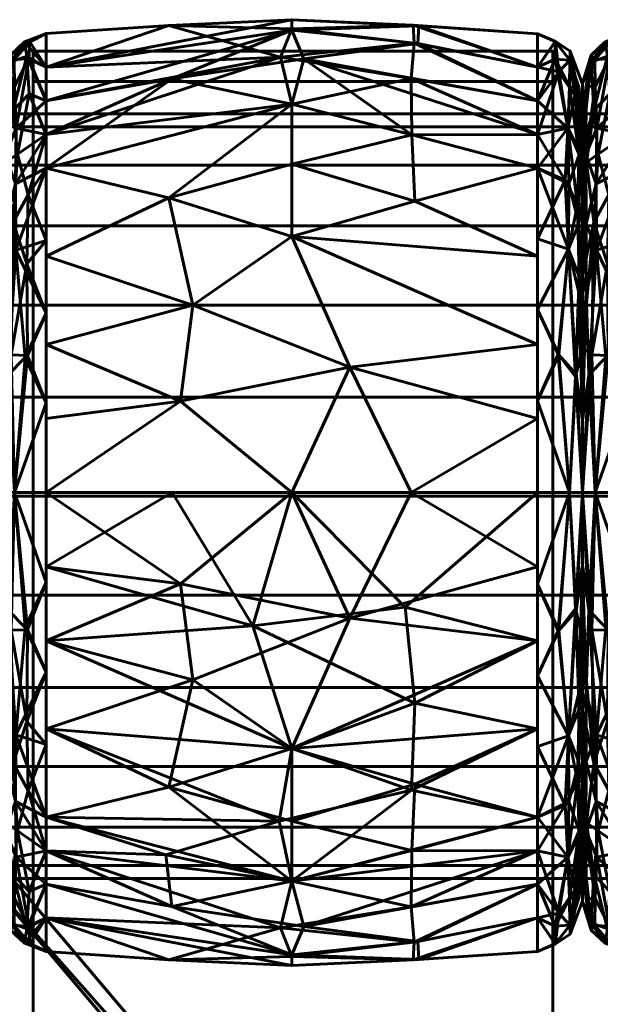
# Model space of a CAD drawing. Header units: millimetres. Extents: x -1091 to 1091, y -439 to 431.
# Tile 327 of 656: x -213 to -194, y 399 to 431. Entities that reach past the tile are written whole.
import ezdxf

# ---------------------------------------------------------------- set-up
doc = ezdxf.new("R2010")
doc.units = ezdxf.units.MM
doc.layers.add('I-FURN', color=30, linetype='Continuous', lineweight=50)

msp = doc.modelspace()

# ---------------------------------------------------------------- meshes
at = {"layer": 'I-FURN', "lineweight": 60}
mesh = msp.add_polyface(dxfattribs=at)
corners = [(-212.543, 415.629, 740.004), (-212.543, 426.24, 744.399), (-212.543, 430.635, 755.009), (-212.543, 426.24, 765.62), (-212.543, 415.629, 770.015), (-204.502, 415.629, 770.471), (-196.461, 415.629, 770.014), (-196.461, 426.239, 765.619), (-196.461, 430.634, 755.009), (-196.461, 426.239, 744.399), (-196.461, 415.629, 740.004), (-204.502, 415.629, 739.547), (-196.461, 420.474, 768.007), (-196.461, 420.474, 742.011), (-212.543, 420.474, 768.008), (-212.543, 420.474, 742.01), (-204.502, 424, 768.01), (-204.502, 424, 742.008), (-204.502, 428.333, 763.824), (-196.461, 428.437, 760.314), (-204.502, 430.795, 758.026), (-204.502, 430.745, 751.754), (-212.543, 428.437, 760.314), (-204.502, 428.333, 746.195), (-196.461, 428.437, 749.704), (-212.543, 428.437, 749.704), (-196.461, 418.052, 769.01), (-202.6, 419.732, 769.891), (-200.592, 415.629, 770.249), (-208.146, 418.615, 770.085), (-207.743, 421.757, 769.125), (-212.543, 423.357, 766.814), (-208.529, 425.265, 766.956), (-204.502, 426.372, 766.13), (-196.461, 423.357, 766.813), (-200.475, 425.161, 767.038), (-200.575, 427.328, 764.952), (-196.461, 427.338, 762.967), (-200.599, 429.171, 762.247), (-204.875, 429.861, 761.051), (-212.543, 429.536, 757.662), (-208.529, 430.904, 756.513), (-204.502, 431.091, 754.887), (-196.461, 429.535, 752.357), (-200.381, 430.311, 750.555), (-204.102, 429.813, 748.855), (-208.425, 429.16, 747.752), (-200.526, 430.912, 756.453), (-200.5, 430.326, 759.436), (-200.346, 430.893, 753.477), (-196.461, 429.535, 757.662), (-212.543, 427.339, 747.051), (-196.461, 418.052, 741.008), (-202.6, 419.732, 740.127), (-200.592, 415.629, 739.769), (-208.146, 418.615, 739.933), (-207.743, 421.757, 740.893), (-212.543, 423.357, 743.204), (-208.529, 425.265, 743.062), (-204.502, 426.372, 743.888), (-196.461, 423.357, 743.205), (-200.475, 425.161, 742.98), (-200.575, 427.328, 745.066), (-196.461, 427.338, 747.052), (-212.543, 427.339, 762.967), (-212.543, 429.536, 752.356), (-212.543, 418.052, 769.011), (-212.543, 418.052, 741.007)]
mesh.append_faces([[corners[k] for k in face] for face in [(26, 28, 6)]], dxfattribs={"vtx0": -1})
mesh.append_faces([[corners[k] for k in face] for face in [(12, 27, 26), (11, 53, 54), (31, 32, 3), (22, 39, 40), (24, 44, 43), (64, 39, 22), (0, 55, 11), (13, 17, 60), (63, 45, 24), (4, 29, 66)]], dxfattribs={"vtx0": -1, "vtx1": -1})
mesh.append_faces([[corners[k] for k in face] for face in [(35, 36, 33), (36, 37, 38), (39, 18, 38), (34, 35, 16), (32, 33, 18), (58, 56, 57), (36, 38, 18), (47, 49, 42), (61, 62, 9), (17, 58, 59), (55, 53, 11), (5, 27, 29), (17, 61, 60), (32, 30, 16), (42, 21, 65), (50, 47, 48), (18, 3, 32), (45, 63, 62), (20, 41, 39), (27, 28, 26), (21, 44, 45), (49, 43, 44), (12, 16, 27), (29, 30, 14), (30, 27, 16), (27, 30, 29), (30, 32, 31), (33, 32, 16), (39, 64, 18), (33, 16, 35), (36, 35, 7), (33, 36, 18), (20, 48, 47), (38, 48, 39), (41, 42, 65), (39, 41, 40), (42, 41, 20), (47, 42, 20), (44, 24, 45), (49, 21, 42), (46, 45, 23), (56, 53, 55), (46, 25, 21), (39, 48, 20), (38, 19, 48), (49, 44, 21), (8, 49, 47), (1, 46, 23), (17, 13, 53), (52, 54, 53), (56, 55, 15), (53, 56, 17), (23, 58, 1), (56, 58, 17), (58, 23, 59), (61, 17, 59), (62, 59, 23), (59, 62, 61), (62, 23, 45), (21, 45, 46)]], dxfattribs={"vtx0": -1, "vtx1": -1, "vtx2": -1})
mesh.append_faces([[corners[k] for k in face] for face in [(55, 0, 67), (46, 1, 51), (29, 14, 66), (16, 12, 34), (36, 7, 37), (41, 2, 40), (21, 25, 65), (48, 19, 50), (56, 15, 57)]], dxfattribs={"vtx0": -1, "vtx2": -1})
mesh.append_faces([[corners[k] for k in face] for face in [(4, 5, 29), (65, 2, 41), (5, 28, 27), (31, 14, 30), (34, 7, 35), (37, 19, 38), (8, 43, 49), (50, 8, 47), (51, 25, 46), (13, 52, 53), (57, 1, 58), (9, 60, 61), (63, 9, 62), (64, 3, 18), (67, 15, 55)]], dxfattribs={"vtx1": -1, "vtx2": -1})
mesh.append_faces([[corners[k] for k in face] for face in [(52, 10, 54)]], dxfattribs={"vtx2": -1})
mesh = msp.add_polyface(dxfattribs=at)
corners = [(-213.989, 415.629, 741.623), (-213.989, 425.094, 745.544), (-213.989, 429.015, 755.009), (-213.989, 425.094, 764.474), (-213.989, 415.629, 768.395), (-213.575, 415.629, 769.48), (-212.543, 415.629, 770.015), (-212.543, 426.24, 765.62), (-212.543, 430.635, 755.009), (-212.543, 426.24, 744.399), (-212.543, 415.629, 740.004), (-213.575, 415.629, 740.538), (-212.543, 421.501, 767.582), (-213.989, 420.362, 766.434), (-213.989, 420.362, 743.584), (-212.543, 421.501, 742.436), (-213.534, 423.551, 767.172), (-213.613, 424.476, 743.613), (-212.543, 428.437, 749.704), (-212.543, 428.437, 760.314), (-213.621, 428.121, 747.811), (-213.524, 427.546, 763.315), (-213.58, 429.785, 757.989), (-213.989, 427.055, 750.277), (-213.7, 429.701, 752.398), (-213.989, 427.055, 759.742), (-213.683, 420.133, 741.399), (-213.786, 419.475, 768.65), (-212.543, 418.565, 768.798), (-213.227, 420.045, 769.099), (-212.543, 418.565, 741.22), (-213.146, 420.114, 740.891), (-213.176, 423.112, 742.244), (-213.125, 425.367, 743.831), (-212.543, 427.339, 747.051), (-213.473, 426.69, 745.516), (-213.856, 426.431, 746.056), (-213.098, 428.671, 747.931), (-213.166, 429.895, 751.061), (-213.25, 430.363, 754.296), (-213.989, 426.075, 747.91), (-212.543, 429.536, 757.662), (-213.108, 429.807, 759.371), (-213.572, 428.907, 760.772), (-213.989, 426.075, 762.108), (-213.881, 426.689, 763.541), (-213.872, 424.425, 765.888), (-213.868, 428.914, 759.426), (-213.989, 428.035, 757.375), (-213.075, 430.372, 756.793), (-213.703, 429.934, 755.26), (-212.543, 429.536, 752.356), (-213.537, 425.725, 765.434), (-213.868, 422.162, 767.394), (-212.543, 423.87, 743.417), (-213.989, 422.728, 765.454), (-212.543, 423.87, 766.601), (-213.989, 422.728, 744.564), (-212.543, 427.339, 762.967), (-213.989, 428.035, 752.643), (-213.989, 417.996, 742.604), (-213.989, 417.996, 767.414)]
mesh.append_faces([[corners[k] for k in face] for face in [(58, 52, 7), (19, 21, 58), (30, 31, 15), (9, 33, 34), (3, 45, 44), (8, 49, 41), (48, 50, 2), (51, 39, 8), (54, 33, 9), (0, 26, 11), (4, 27, 61)]], dxfattribs={"vtx0": -1, "vtx1": -1})
mesh.append_faces([[corners[k] for k in face] for face in [(38, 18, 37), (52, 46, 16), (26, 14, 17), (27, 29, 16), (43, 21, 42), (33, 35, 34), (20, 36, 40), (35, 33, 17), (31, 11, 26), (11, 31, 30), (20, 38, 37), (53, 16, 46), (35, 36, 20), (23, 24, 20), (33, 54, 32), (45, 46, 52), (22, 42, 49), (44, 45, 47), (49, 50, 22), (50, 47, 22), (31, 32, 15), (28, 29, 5), (29, 12, 16), (5, 29, 27), (32, 26, 17), (26, 32, 31), (33, 32, 17), (35, 20, 37), (17, 36, 35), (35, 37, 34), (38, 20, 24), (39, 38, 24), (39, 51, 38), (50, 39, 24), (49, 42, 41), (39, 49, 8), (42, 22, 43), (22, 47, 43), (43, 47, 45), (45, 3, 46), (43, 45, 21), (55, 53, 46), (50, 48, 47), (49, 39, 50), (2, 50, 24), (45, 52, 21), (53, 61, 27), (27, 16, 53), (16, 7, 52), (57, 36, 17), (42, 21, 19), (52, 58, 21)]], dxfattribs={"vtx0": -1, "vtx1": -1, "vtx2": -1})
mesh.append_faces([[corners[k] for k in face] for face in [(53, 13, 61), (16, 56, 7), (26, 0, 60), (16, 12, 56), (29, 28, 12), (37, 18, 34), (46, 3, 55), (17, 14, 57), (42, 19, 41), (36, 1, 40), (53, 55, 13), (47, 25, 44)]], dxfattribs={"vtx0": -1, "vtx2": -1})
mesh.append_faces([[corners[k] for k in face] for face in [(24, 23, 59, 2)]], dxfattribs={"vtx0": -1, "vtx3": -1})
mesh.append_faces([[corners[k] for k in face] for face in [(57, 1, 36), (4, 5, 27), (40, 23, 20), (48, 25, 47), (51, 18, 38), (54, 15, 32), (60, 14, 26)]], dxfattribs={"vtx1": -1, "vtx2": -1})
mesh.append_faces([[corners[k] for k in face] for face in [(5, 6, 28), (30, 10, 11)]], dxfattribs={"vtx2": -1})
mesh = msp.add_polyface(dxfattribs=at)
corners = [(-196.461, 415.629, 740.004), (-196.461, 426.239, 744.399), (-196.461, 430.634, 755.009), (-196.461, 426.239, 765.619), (-196.461, 415.629, 770.014), (-195.409, 415.629, 769.469), (-194.987, 415.629, 768.361), (-194.987, 425.071, 764.451), (-194.987, 428.982, 755.009), (-194.987, 425.071, 745.568), (-194.987, 415.629, 741.657), (-195.409, 415.629, 740.549), (-196.461, 421.619, 767.533), (-194.987, 420.35, 766.406), (-194.987, 420.35, 743.612), (-196.461, 421.619, 742.485), (-195.447, 423.587, 767.131), (-195.447, 423.587, 742.887), (-196.461, 428.437, 760.314), (-196.461, 428.437, 749.704), (-195.472, 427.548, 763.315), (-195.403, 429.77, 757.996), (-195.472, 427.548, 746.703), (-195.403, 429.77, 752.022), (-194.987, 427.026, 759.73), (-194.987, 427.026, 750.288), (-195.216, 419.416, 768.689), (-196.461, 418.624, 768.773), (-195.787, 420.152, 769.074), (-195.195, 419.497, 741.389), (-196.461, 418.624, 741.245), (-195.767, 420.134, 740.952), (-196.461, 423.929, 766.576), (-194.987, 422.71, 765.428), (-195.15, 425.054, 765.457), (-195.093, 426.823, 763.313), (-195.241, 428.615, 760.845), (-195.762, 429.386, 760.353), (-196.461, 429.535, 757.662), (-195.877, 430.381, 756.482), (-195.387, 430.064, 755.009), (-195.878, 430.381, 753.528), (-196.461, 429.535, 752.357), (-195.885, 429.802, 750.647), (-195.412, 428.892, 749.239), (-194.987, 426.049, 747.928), (-195.1, 426.687, 746.496), (-195.104, 424.428, 744.163), (-195.109, 428.889, 750.579), (-194.987, 428.004, 752.649), (-194.987, 426.049, 762.09), (-195.44, 425.729, 744.613), (-195.554, 425.849, 765.441), (-195.109, 422.176, 742.658), (-195.094, 422.699, 767.024), (-194.987, 422.71, 744.59), (-196.461, 423.929, 743.442), (-196.461, 427.338, 762.967), (-196.461, 427.338, 747.052), (-194.987, 428.004, 757.369), (-194.987, 417.99, 767.384), (-194.987, 417.99, 742.635)]
mesh.append_faces([[corners[k] for k in face] for face in [(19, 22, 58), (1, 17, 56), (27, 28, 12), (18, 37, 38), (59, 36, 24), (38, 39, 2), (9, 46, 45), (32, 52, 3), (33, 54, 13), (10, 29, 61)]], dxfattribs={"vtx0": -1, "vtx1": -1})
mesh.append_faces([[corners[k] for k in face] for face in [(26, 13, 54), (33, 34, 54), (52, 16, 34), (36, 37, 20), (35, 36, 20), (51, 1, 22), (39, 37, 21), (17, 29, 31), (17, 51, 47), (43, 44, 22), (47, 53, 17), (23, 49, 48), (23, 41, 40), (43, 41, 23), (46, 47, 51), (45, 46, 48), (20, 34, 35), (28, 5, 26), (52, 32, 16), (5, 28, 27), (16, 28, 26), (30, 31, 11), (31, 15, 17), (11, 31, 29), (16, 12, 28), (34, 16, 54), (35, 34, 7), (52, 34, 20), (35, 50, 36), (37, 36, 21), (38, 37, 39), (40, 39, 21), (41, 2, 39), (36, 59, 21), (40, 41, 39), (59, 40, 21), (41, 43, 42), (43, 23, 44), (23, 48, 44), (44, 48, 46), (46, 9, 47), (44, 46, 22), (55, 53, 47), (23, 40, 49), (46, 51, 22), (52, 20, 57), (53, 61, 29), (29, 17, 53), (26, 54, 16), (17, 1, 51), (37, 57, 20), (43, 22, 19)]], dxfattribs={"vtx0": -1, "vtx1": -1, "vtx2": -1})
mesh.append_faces([[corners[k] for k in face] for face in [(37, 18, 57), (26, 5, 6), (53, 14, 61), (16, 32, 12), (40, 59, 8), (31, 30, 15), (36, 50, 24), (52, 57, 3), (35, 7, 50), (43, 19, 42), (53, 55, 14), (48, 25, 45), (17, 15, 56), (47, 9, 55), (22, 1, 58)]], dxfattribs={"vtx0": -1, "vtx2": -1})
mesh.append_faces([[corners[k] for k in face] for face in [(4, 5, 27)]], dxfattribs={"vtx1": -1})
mesh.append_faces([[corners[k] for k in face] for face in [(33, 7, 34), (42, 2, 41), (60, 13, 26, 6), (10, 11, 29), (8, 49, 40), (49, 25, 48)]], dxfattribs={"vtx1": -1, "vtx2": -1})
mesh.append_faces([[corners[k] for k in face] for face in [(11, 0, 30)]], dxfattribs={"vtx2": -1})
mesh = msp.add_polyface(dxfattribs=at)
corners = [(-194.989, 415.629, 741.623), (-194.989, 425.094, 745.544), (-194.989, 429.015, 755.009), (-194.989, 425.094, 764.474), (-194.989, 415.629, 768.395), (-194.575, 415.629, 769.48), (-193.543, 415.629, 770.015), (-193.543, 426.24, 765.62), (-193.543, 430.635, 755.009), (-193.543, 426.24, 744.399), (-193.543, 415.629, 740.004), (-194.575, 415.629, 740.538), (-193.543, 421.501, 767.582), (-194.989, 420.362, 766.434), (-194.989, 420.362, 743.584), (-193.543, 421.501, 742.436), (-194.534, 423.551, 767.172), (-194.613, 424.476, 743.613), (-193.543, 428.437, 749.704), (-193.543, 428.437, 760.314), (-194.621, 428.121, 747.811), (-194.524, 427.546, 763.315), (-194.58, 429.785, 757.989), (-194.989, 427.055, 750.277), (-194.7, 429.701, 752.398), (-194.989, 427.055, 759.742), (-194.683, 420.133, 741.399), (-194.786, 419.475, 768.65), (-193.543, 418.565, 768.798), (-194.227, 420.045, 769.099), (-193.543, 418.565, 741.22), (-194.146, 420.114, 740.891), (-194.176, 423.112, 742.244), (-194.125, 425.367, 743.831), (-193.543, 427.339, 747.051), (-194.473, 426.69, 745.516), (-194.856, 426.431, 746.056), (-194.098, 428.671, 747.931), (-194.166, 429.895, 751.061), (-194.25, 430.363, 754.296), (-194.989, 426.075, 747.91), (-193.543, 429.536, 757.662), (-194.108, 429.807, 759.371), (-194.572, 428.907, 760.772), (-194.989, 426.075, 762.108), (-194.881, 426.689, 763.541), (-194.872, 424.425, 765.888), (-194.868, 428.914, 759.426), (-194.989, 428.035, 757.375), (-194.075, 430.372, 756.793), (-194.703, 429.934, 755.26), (-193.543, 429.536, 752.356), (-194.537, 425.725, 765.434), (-194.868, 422.162, 767.394), (-193.543, 423.87, 743.417), (-194.989, 422.728, 765.454), (-193.543, 423.87, 766.601), (-194.989, 422.728, 744.564), (-193.543, 427.339, 762.967), (-194.989, 428.035, 752.643), (-194.989, 417.996, 742.604), (-194.989, 417.996, 767.414)]
mesh.append_faces([[corners[k] for k in face] for face in [(58, 52, 7), (19, 21, 58), (61, 53, 13), (30, 31, 15), (9, 33, 34), (3, 45, 44), (8, 49, 41), (48, 50, 2), (51, 39, 8), (54, 33, 9), (0, 26, 11)]], dxfattribs={"vtx0": -1, "vtx1": -1})
mesh.append_faces([[corners[k] for k in face] for face in [(38, 18, 37), (52, 46, 16), (53, 61, 27), (26, 14, 17), (27, 29, 16), (43, 21, 42), (33, 35, 34), (20, 36, 40), (35, 33, 17), (31, 11, 26), (11, 31, 30), (20, 38, 37), (53, 16, 46), (35, 36, 20), (23, 24, 20), (33, 54, 32), (45, 46, 52), (22, 42, 49), (44, 45, 47), (49, 50, 22), (50, 47, 22), (31, 32, 15), (28, 29, 5), (29, 12, 16), (5, 29, 27), (32, 26, 17), (26, 32, 31), (33, 32, 17), (35, 20, 37), (17, 36, 35), (35, 37, 34), (38, 20, 24), (39, 38, 24), (39, 51, 38), (50, 39, 24), (49, 42, 41), (39, 49, 8), (42, 22, 43), (22, 47, 43), (43, 47, 45), (45, 3, 46), (43, 45, 21), (55, 53, 46), (50, 48, 47), (49, 39, 50), (2, 50, 24), (45, 52, 21), (27, 16, 53), (16, 7, 52), (57, 36, 17), (42, 21, 19), (52, 58, 21)]], dxfattribs={"vtx0": -1, "vtx1": -1, "vtx2": -1})
mesh.append_faces([[corners[k] for k in face] for face in [(16, 56, 7), (26, 0, 60), (16, 12, 56), (29, 28, 12), (37, 18, 34), (46, 3, 55), (17, 14, 57), (42, 19, 41), (36, 1, 40), (53, 55, 13), (47, 25, 44)]], dxfattribs={"vtx0": -1, "vtx2": -1})
mesh.append_faces([[corners[k] for k in face] for face in [(24, 23, 59, 2)]], dxfattribs={"vtx0": -1, "vtx3": -1})
mesh.append_faces([[corners[k] for k in face] for face in [(57, 1, 36), (4, 5, 27), (40, 23, 20), (48, 25, 47), (51, 18, 38), (54, 15, 32), (60, 14, 26), (61, 4, 27)]], dxfattribs={"vtx1": -1, "vtx2": -1})
mesh.append_faces([[corners[k] for k in face] for face in [(5, 6, 28), (30, 10, 11)]], dxfattribs={"vtx2": -1})
mesh = msp.add_polyface(dxfattribs=at)
corners = [(-212.961, 430.064, 755.339), (-212.961, 429.075, 755.482), (-195.961, 429.075, 755.482), (-195.961, 430.064, 755.339)]
mesh.append_faces([[corners[k] for k in face] for face in [(0, 1, 2, 3)]])
mesh = msp.add_polyface(dxfattribs=at)
corners = [(-195.961, 430.064, 755.339), (-195.961, 355.602, 238.251), (-212.961, 355.602, 238.251), (-212.961, 430.064, 755.339)]
mesh.append_faces([[corners[k] for k in face] for face in [(0, 1, 2, 3)]])
mesh = msp.add_polyface(dxfattribs=at)
corners = [(-212.961, 430.064, 755.339), (-212.961, 355.602, 238.251), (-212.961, 354.612, 238.394), (-212.961, 429.075, 755.482)]
mesh.append_faces([[corners[k] for k in face] for face in [(0, 1, 2, 3)]])
mesh = msp.add_polyface(dxfattribs=at)
corners = [(-195.961, 429.075, 755.482), (-195.961, 354.612, 238.394), (-195.961, 355.602, 238.251), (-195.961, 430.064, 755.339)]
mesh.append_faces([[corners[k] for k in face] for face in [(0, 1, 2, 3)]])
mesh = msp.add_polyface(dxfattribs=at)
corners = [(-212.961, 429.075, 755.482), (-212.961, 354.612, 238.394), (-195.961, 354.612, 238.394), (-195.961, 429.075, 755.482)]
mesh.append_faces([[corners[k] for k in face] for face in [(0, 1, 2, 3)]])
mesh = msp.add_polyface(dxfattribs=at)
corners = [(-194.989, 415.629, 755.009), (-194.989, 415.629, 768.395), (-194.989, 425.094, 764.474), (-194.989, 429.015, 755.009), (-194.989, 425.094, 745.544), (-194.989, 415.629, 741.623)]
mesh.append_faces([[corners[k] for k in face] for face in [(2, 3, 0, 1)]], dxfattribs={"vtx1": -1})
mesh.append_faces([[corners[k] for k in face] for face in [(4, 5, 0, 3)]], dxfattribs={"vtx2": -1})
mesh = msp.add_polyface(dxfattribs=at)
corners = [(-194.987, 415.629, 741.657), (-194.987, 425.071, 745.568), (-194.987, 428.982, 755.009), (-194.987, 425.071, 764.451), (-194.987, 415.629, 768.361), (-194.987, 415.629, 755.009)]
mesh.append_faces([[corners[k] for k in face] for face in [(5, 2, 3, 4)]], dxfattribs={"vtx0": -1})
mesh.append_faces([[corners[k] for k in face] for face in [(5, 0, 1, 2)]], dxfattribs={"vtx3": -1})
mesh = msp.add_polyface(dxfattribs=at)
corners = [(1005.286, 403.011, 755.21), (1005.286, 403.437, 758.445), (1005.286, 404.685, 761.46), (1005.286, 406.672, 764.048), (1005.286, 409.261, 766.035), (1005.286, 412.275, 767.284), (1005.286, 415.511, 767.71), (1005.286, 418.746, 767.284), (1005.286, 421.761, 766.035), (1005.286, 424.35, 764.048), (1005.286, 426.336, 761.46), (1005.286, 427.585, 758.445), (1005.286, 428.011, 755.21), (-1005.286, 428.011, 755.21), (-1005.286, 427.585, 758.445), (-1005.286, 426.336, 761.46), (-1005.286, 424.35, 764.048), (-1005.286, 421.761, 766.035), (-1005.286, 418.746, 767.284), (-1005.286, 415.511, 767.71), (-1005.286, 412.275, 767.284), (-1005.286, 409.261, 766.035), (-1005.286, 406.672, 764.048), (-1005.286, 404.685, 761.46), (-1005.286, 403.437, 758.445), (-1005.286, 403.011, 755.21)]
mesh.append_faces([[corners[k] for k in face] for face in [(13, 14, 11, 12)]], dxfattribs={"vtx1": -1})
mesh.append_faces([[corners[k] for k in face] for face in [(14, 15, 10, 11), (16, 17, 8, 9), (15, 16, 9, 10), (17, 18, 7, 8), (6, 7, 18, 19), (20, 21, 4, 5), (21, 22, 3, 4), (23, 24, 1, 2), (22, 23, 2, 3), (19, 20, 5, 6)]], dxfattribs={"vtx1": -1, "vtx3": -1})
mesh.append_faces([[corners[k] for k in face] for face in [(24, 25, 0, 1)]], dxfattribs={"vtx3": -1})
mesh = msp.add_polyface(dxfattribs=at)
corners = [(1005.286, 428.011, 755.21), (1005.286, 427.585, 751.974), (1005.286, 426.336, 748.96), (1005.286, 424.35, 746.371), (1005.286, 421.761, 744.384), (1005.286, 418.746, 743.136), (1005.286, 415.511, 742.71), (1005.286, 412.275, 743.136), (1005.286, 409.261, 744.384), (1005.286, 406.672, 746.371), (1005.286, 404.685, 748.96), (1005.286, 403.437, 751.974), (1005.286, 403.011, 755.21), (-1005.286, 403.011, 755.21), (-1005.286, 403.437, 751.974), (-1005.286, 404.685, 748.96), (-1005.286, 406.672, 746.371), (-1005.286, 409.261, 744.384), (-1005.286, 412.275, 743.136), (-1005.286, 415.511, 742.71), (-1005.286, 418.746, 743.136), (-1005.286, 421.761, 744.384), (-1005.286, 424.35, 746.371), (-1005.286, 426.336, 748.96), (-1005.286, 427.585, 751.974), (-1005.286, 428.011, 755.21)]
mesh.append_faces([[corners[k] for k in face] for face in [(13, 14, 11, 12)]], dxfattribs={"vtx1": -1})
mesh.append_faces([[corners[k] for k in face] for face in [(14, 15, 10, 11), (16, 17, 8, 9), (15, 16, 9, 10), (17, 18, 7, 8), (6, 7, 18, 19), (20, 21, 4, 5), (21, 22, 3, 4), (23, 24, 1, 2), (22, 23, 2, 3), (19, 20, 5, 6)]], dxfattribs={"vtx1": -1, "vtx3": -1})
mesh.append_faces([[corners[k] for k in face] for face in [(24, 25, 0, 1)]], dxfattribs={"vtx3": -1})
mesh = msp.add_polyface(dxfattribs=at)
corners = [(-213.989, 415.629, 768.395), (-213.989, 406.164, 764.474), (-213.989, 402.244, 755.009), (-213.989, 406.164, 745.544), (-213.989, 415.629, 741.623), (-213.575, 415.629, 740.538), (-212.543, 415.629, 740.004), (-212.543, 405.019, 744.399), (-212.543, 400.624, 755.009), (-212.543, 405.019, 765.62), (-212.543, 415.629, 770.015), (-213.575, 415.629, 769.48), (-212.543, 409.758, 742.436), (-213.989, 410.897, 743.584), (-213.989, 410.897, 766.434), (-212.543, 409.758, 767.582), (-213.534, 407.708, 742.846), (-213.613, 406.783, 766.405), (-212.543, 402.821, 760.314), (-212.543, 402.821, 749.704), (-213.621, 403.138, 762.207), (-213.524, 403.713, 746.703), (-213.58, 401.474, 752.03), (-213.989, 404.204, 759.742), (-213.7, 401.558, 757.62), (-213.989, 404.204, 750.277), (-213.683, 411.126, 768.62), (-213.786, 411.784, 741.368), (-212.543, 412.694, 741.22), (-213.227, 411.214, 740.92), (-212.543, 412.694, 768.798), (-213.146, 411.144, 769.127), (-213.176, 408.147, 767.774), (-213.125, 405.892, 766.187), (-212.543, 403.92, 762.967), (-213.473, 404.569, 764.502), (-213.856, 404.828, 763.962), (-213.098, 402.588, 762.088), (-213.166, 401.364, 758.957), (-213.25, 400.896, 755.722), (-213.989, 405.184, 762.108), (-212.543, 401.723, 752.356), (-213.108, 401.452, 750.647), (-213.572, 402.352, 749.246), (-213.989, 405.184, 747.91), (-213.881, 404.57, 746.477), (-213.872, 406.833, 744.13), (-213.868, 402.345, 750.592), (-213.989, 403.224, 752.643), (-213.075, 400.887, 753.226), (-213.703, 401.325, 754.758), (-212.543, 401.723, 757.662), (-213.537, 405.534, 744.584), (-213.868, 409.097, 742.625), (-212.543, 407.388, 766.601), (-213.989, 408.531, 744.564), (-212.543, 407.388, 743.417), (-213.989, 408.531, 765.454), (-212.543, 403.92, 747.051), (-213.989, 403.224, 757.375), (-213.989, 413.263, 767.414), (-213.989, 413.263, 742.604)]
mesh.append_faces([[corners[k] for k in face] for face in [(58, 52, 7), (19, 21, 58), (61, 53, 13), (30, 31, 15), (9, 33, 34), (3, 45, 44), (8, 49, 41), (48, 50, 2), (51, 39, 8), (54, 33, 9), (0, 26, 11)]], dxfattribs={"vtx0": -1, "vtx1": -1})
mesh.append_faces([[corners[k] for k in face] for face in [(52, 46, 16), (38, 18, 37), (16, 27, 29), (21, 42, 43), (53, 16, 46), (26, 14, 17), (53, 61, 27), (17, 35, 33), (20, 36, 40), (31, 11, 26), (11, 31, 30), (33, 54, 32), (20, 38, 37), (35, 36, 20), (23, 24, 20), (33, 35, 34), (45, 46, 52), (22, 42, 49), (44, 45, 47), (49, 50, 22), (50, 47, 22), (31, 32, 15), (28, 29, 5), (29, 12, 16), (5, 29, 27), (32, 26, 17), (26, 32, 31), (33, 32, 17), (35, 20, 37), (17, 36, 35), (35, 37, 34), (38, 20, 24), (39, 38, 24), (39, 51, 38), (50, 39, 24), (49, 42, 41), (39, 49, 8), (42, 22, 43), (22, 47, 43), (43, 47, 45), (45, 3, 46), (43, 45, 21), (55, 53, 46), (50, 48, 47), (49, 39, 50), (2, 50, 24), (45, 52, 21), (27, 16, 53), (16, 7, 52), (57, 36, 17), (42, 21, 19), (52, 58, 21)]], dxfattribs={"vtx0": -1, "vtx1": -1, "vtx2": -1})
mesh.append_faces([[corners[k] for k in face] for face in [(26, 0, 60), (16, 56, 7), (24, 23, 59), (16, 12, 56), (29, 28, 12), (37, 18, 34), (46, 3, 55), (17, 14, 57), (42, 19, 41), (36, 1, 40), (53, 55, 13), (47, 25, 44)]], dxfattribs={"vtx0": -1, "vtx2": -1})
mesh.append_faces([[corners[k] for k in face] for face in [(57, 1, 36), (59, 2, 24), (4, 5, 27), (40, 23, 20), (48, 25, 47), (51, 18, 38), (54, 15, 32), (60, 14, 26), (61, 4, 27)]], dxfattribs={"vtx1": -1, "vtx2": -1})
mesh.append_faces([[corners[k] for k in face] for face in [(5, 6, 28), (30, 10, 11)]], dxfattribs={"vtx2": -1})
mesh = msp.add_polyface(dxfattribs=at)
corners = [(-212.543, 415.629, 770.015), (-212.543, 405.019, 765.62), (-212.543, 400.624, 755.009), (-212.543, 405.019, 744.399), (-212.543, 415.629, 740.004), (-204.502, 415.629, 739.547), (-196.461, 415.629, 740.004), (-196.461, 405.02, 744.399), (-196.461, 400.625, 755.009), (-196.461, 405.02, 765.619), (-196.461, 415.629, 770.014), (-204.502, 415.629, 770.471), (-196.461, 410.785, 742.011), (-196.461, 410.785, 768.007), (-212.543, 410.784, 742.01), (-212.543, 410.784, 768.008), (-204.502, 407.259, 742.008), (-204.502, 407.259, 768.01), (-204.502, 402.926, 746.195), (-196.461, 402.822, 749.704), (-204.502, 400.464, 751.992), (-204.502, 400.514, 758.264), (-212.543, 402.821, 749.704), (-204.502, 402.926, 763.824), (-196.461, 402.822, 760.314), (-212.543, 402.821, 760.314), (-196.461, 413.207, 741.008), (-202.6, 411.527, 740.127), (-200.592, 415.629, 739.769), (-208.146, 412.644, 739.933), (-207.743, 409.502, 740.893), (-212.543, 407.902, 743.204), (-208.529, 405.994, 743.062), (-204.502, 404.886, 743.888), (-196.461, 407.902, 743.205), (-200.475, 406.098, 742.98), (-200.575, 403.931, 745.066), (-196.461, 403.921, 747.052), (-200.599, 402.088, 747.771), (-204.875, 401.397, 748.967), (-212.543, 401.723, 752.356), (-208.529, 400.355, 753.505), (-204.502, 400.168, 755.131), (-196.461, 401.723, 757.662), (-200.381, 400.948, 759.463), (-204.102, 401.446, 761.163), (-208.425, 402.099, 762.266), (-200.526, 400.347, 753.565), (-200.5, 400.933, 750.582), (-200.346, 400.366, 756.542), (-196.461, 401.723, 752.357), (-208.619, 403.78, 764.756), (-204.919, 404.887, 766.129), (-196.461, 407.902, 766.813), (-200.585, 405.897, 766.885), (-212.543, 403.92, 762.967), (-200.475, 408.743, 768.725), (-205.771, 411.27, 769.833), (-200.795, 411.879, 769.91), (-196.461, 413.207, 769.01), (-212.543, 407.902, 766.814), (-212.543, 403.92, 747.051), (-196.461, 403.921, 762.967), (-212.543, 401.723, 757.662), (-212.543, 413.207, 741.007), (-212.543, 413.207, 769.011), (-208.412, 415.629, 770.249)]
mesh.append_faces([[corners[k] for k in face] for face in [(65, 66, 0), (26, 28, 6)]], dxfattribs={"vtx0": -1})
mesh.append_faces([[corners[k] for k in face] for face in [(12, 27, 26), (31, 32, 3), (62, 45, 24), (24, 44, 43), (53, 54, 9), (1, 52, 60), (4, 29, 64)]], dxfattribs={"vtx0": -1, "vtx1": -1})
mesh.append_faces([[corners[k] for k in face] for face in [(35, 36, 33), (36, 37, 38), (39, 18, 38), (17, 54, 56), (32, 33, 18), (36, 38, 18), (47, 49, 42), (52, 54, 17), (57, 15, 17), (34, 35, 16), (5, 27, 29), (32, 30, 16), (42, 21, 63), (50, 47, 48), (17, 56, 57), (18, 3, 32), (54, 23, 9), (57, 66, 65), (20, 41, 39), (27, 28, 26), (21, 44, 45), (49, 43, 44), (46, 51, 55), (12, 16, 27), (29, 30, 14), (30, 27, 16), (27, 30, 29), (30, 32, 31), (33, 32, 16), (39, 61, 18), (33, 16, 35), (36, 35, 7), (33, 36, 18), (20, 48, 47), (38, 48, 39), (39, 41, 40), (42, 41, 20), (47, 42, 20), (45, 44, 24), (49, 21, 42), (41, 42, 63), (46, 45, 23), (51, 46, 23), (46, 25, 21), (39, 48, 20), (38, 19, 48), (49, 44, 21), (8, 49, 47), (52, 51, 23), (53, 56, 54), (17, 60, 52), (54, 52, 23), (45, 62, 23), (57, 56, 58), (13, 58, 56), (11, 57, 58), (1, 51, 52), (21, 45, 46)]], dxfattribs={"vtx0": -1, "vtx1": -1, "vtx2": -1})
mesh.append_faces([[corners[k] for k in face] for face in [(29, 14, 64), (16, 12, 34), (36, 7, 37), (41, 2, 40), (21, 25, 63), (48, 19, 50), (51, 1, 55), (17, 15, 60)]], dxfattribs={"vtx0": -1, "vtx2": -1})
mesh.append_faces([[corners[k] for k in face] for face in [(58, 13, 59, 10)]], dxfattribs={"vtx0": -1, "vtx3": -1})
mesh.append_faces([[corners[k] for k in face] for face in [(10, 11, 58), (53, 13, 56), (22, 61, 39, 40), (4, 5, 29), (63, 2, 41), (5, 28, 27), (31, 14, 30), (34, 7, 35), (37, 19, 38), (8, 43, 49), (50, 8, 47), (55, 25, 46), (61, 3, 18), (62, 9, 23), (65, 15, 57), (11, 66, 57)]], dxfattribs={"vtx1": -1, "vtx2": -1})
mesh = msp.add_polyface(dxfattribs=at)
corners = [(-196.461, 415.629, 770.014), (-196.461, 405.02, 765.619), (-196.461, 400.625, 755.009), (-196.461, 405.02, 744.399), (-196.461, 415.629, 740.004), (-195.409, 415.629, 740.549), (-194.987, 415.629, 741.657), (-194.987, 406.188, 745.568), (-194.987, 402.277, 755.009), (-194.987, 406.188, 764.451), (-194.987, 415.629, 768.361), (-195.409, 415.629, 769.469), (-196.461, 409.64, 742.485), (-194.987, 410.909, 743.612), (-194.987, 410.909, 766.406), (-196.461, 409.64, 767.533), (-195.447, 407.672, 742.887), (-195.447, 407.672, 767.131), (-196.461, 402.822, 749.704), (-196.461, 402.822, 760.314), (-195.472, 403.711, 746.703), (-195.403, 401.489, 752.022), (-195.472, 403.711, 763.315), (-195.403, 401.489, 757.996), (-194.987, 404.233, 750.288), (-194.987, 404.233, 759.73), (-195.216, 411.843, 741.329), (-196.461, 412.635, 741.245), (-195.787, 411.107, 740.944), (-195.195, 411.762, 768.629), (-196.461, 412.635, 768.773), (-195.767, 411.125, 769.067), (-196.461, 407.33, 743.442), (-194.987, 408.548, 744.59), (-195.15, 406.205, 744.561), (-195.093, 404.436, 746.705), (-195.241, 402.643, 749.173), (-195.762, 401.873, 749.665), (-196.461, 401.723, 752.357), (-195.877, 400.878, 753.536), (-195.387, 401.195, 755.009), (-195.878, 400.878, 756.49), (-196.461, 401.723, 757.662), (-195.885, 401.456, 759.371), (-195.412, 402.367, 760.779), (-194.987, 405.21, 762.09), (-195.1, 404.572, 763.522), (-195.104, 406.831, 765.855), (-195.109, 402.37, 759.439), (-194.987, 403.255, 757.369), (-194.987, 405.21, 747.928), (-195.44, 405.53, 765.405), (-195.554, 405.41, 744.577), (-195.109, 409.083, 767.36), (-195.094, 408.56, 742.995), (-194.987, 408.548, 765.428), (-196.461, 407.33, 766.576), (-196.461, 403.921, 747.052), (-196.461, 403.921, 762.967), (-194.987, 403.255, 752.649), (-194.987, 413.269, 742.635), (-194.987, 413.269, 767.384)]
mesh.append_faces([[corners[k] for k in face] for face in [(19, 22, 58), (1, 17, 56), (27, 28, 12), (18, 37, 38), (59, 36, 24), (38, 39, 2), (9, 46, 45), (32, 52, 3), (33, 54, 13), (57, 37, 18), (3, 52, 57)]], dxfattribs={"vtx0": -1, "vtx1": -1})
mesh.append_faces([[corners[k] for k in face] for face in [(26, 13, 54), (33, 34, 54), (52, 16, 34), (36, 37, 20), (20, 57, 52), (35, 36, 20), (51, 1, 22), (53, 61, 29), (39, 37, 21), (17, 29, 31), (17, 51, 47), (43, 44, 22), (47, 53, 17), (23, 49, 48), (23, 41, 40), (43, 41, 23), (46, 47, 51), (45, 46, 48), (20, 34, 35), (28, 5, 26), (52, 32, 16), (5, 28, 27), (16, 28, 26), (30, 31, 11), (31, 15, 17), (11, 31, 29), (16, 12, 28), (34, 16, 54), (35, 34, 7), (52, 34, 20), (35, 50, 36), (37, 36, 21), (38, 37, 39), (43, 22, 19), (40, 39, 21), (41, 2, 39), (36, 59, 21), (40, 41, 39), (59, 40, 21), (41, 43, 42), (43, 23, 44), (23, 48, 44), (44, 48, 46), (46, 9, 47), (44, 46, 22), (55, 53, 47), (23, 40, 49), (46, 51, 22), (37, 57, 20), (29, 17, 53), (26, 54, 16), (17, 1, 51)]], dxfattribs={"vtx0": -1, "vtx1": -1, "vtx2": -1})
mesh.append_faces([[corners[k] for k in face] for face in [(16, 32, 12), (26, 5, 6), (40, 59, 8), (26, 60, 13), (31, 30, 15), (36, 50, 24), (35, 7, 50), (43, 19, 42), (48, 25, 45), (17, 15, 56), (47, 9, 55), (22, 1, 58), (26, 6, 60)]], dxfattribs={"vtx0": -1, "vtx2": -1})
mesh.append_faces([[corners[k] for k in face] for face in [(53, 55, 14, 61)]], dxfattribs={"vtx0": -1, "vtx3": -1})
mesh.append_faces([[corners[k] for k in face] for face in [(4, 5, 27)]], dxfattribs={"vtx1": -1})
mesh.append_faces([[corners[k] for k in face] for face in [(33, 7, 34), (42, 2, 41), (10, 11, 29), (8, 49, 40), (49, 25, 48), (61, 10, 29)]], dxfattribs={"vtx1": -1, "vtx2": -1})
mesh.append_faces([[corners[k] for k in face] for face in [(11, 0, 30)]], dxfattribs={"vtx2": -1})
mesh = msp.add_polyface(dxfattribs=at)
corners = [(-194.989, 415.629, 768.395), (-194.989, 406.164, 764.474), (-194.989, 402.244, 755.009), (-194.989, 406.164, 745.544), (-194.989, 415.629, 741.623), (-194.575, 415.629, 740.538), (-193.543, 415.629, 740.004), (-193.543, 405.019, 744.399), (-193.543, 400.624, 755.009), (-193.543, 405.019, 765.62), (-193.543, 415.629, 770.015), (-194.575, 415.629, 769.48), (-193.543, 409.758, 742.436), (-194.989, 410.897, 743.584), (-194.989, 410.897, 766.434), (-193.543, 409.758, 767.582), (-194.534, 407.708, 742.846), (-194.613, 406.783, 766.405), (-193.543, 402.821, 760.314), (-193.543, 402.821, 749.704), (-194.621, 403.138, 762.207), (-194.524, 403.713, 746.703), (-194.58, 401.474, 752.03), (-194.989, 404.204, 759.742), (-194.7, 401.558, 757.62), (-194.989, 404.204, 750.277), (-194.683, 411.126, 768.62), (-194.786, 411.784, 741.368), (-193.543, 412.694, 741.22), (-194.227, 411.214, 740.92), (-193.543, 412.694, 768.798), (-194.146, 411.144, 769.127), (-194.176, 408.147, 767.774), (-194.125, 405.892, 766.187), (-193.543, 403.92, 762.967), (-194.473, 404.569, 764.502), (-194.856, 404.828, 763.962), (-194.098, 402.588, 762.088), (-194.166, 401.364, 758.957), (-194.25, 400.896, 755.722), (-194.989, 405.184, 762.108), (-193.543, 401.723, 752.356), (-194.108, 401.452, 750.647), (-194.572, 402.352, 749.246), (-194.989, 405.184, 747.91), (-194.881, 404.57, 746.477), (-194.872, 406.833, 744.13), (-194.868, 402.345, 750.592), (-194.989, 403.224, 752.643), (-194.075, 400.887, 753.226), (-194.703, 401.325, 754.758), (-193.543, 401.723, 757.662), (-194.537, 405.534, 744.584), (-194.868, 409.097, 742.625), (-193.543, 407.388, 766.601), (-194.989, 408.531, 744.564), (-193.543, 407.388, 743.417), (-194.989, 408.531, 765.454), (-193.543, 403.92, 747.051), (-194.989, 403.224, 757.375), (-194.989, 413.263, 767.414), (-194.989, 413.263, 742.604)]
mesh.append_faces([[corners[k] for k in face] for face in [(61, 53, 13), (30, 31, 15), (9, 33, 34), (3, 45, 44), (8, 49, 41), (48, 50, 2), (51, 39, 8), (54, 33, 9), (58, 52, 7), (0, 26, 11)]], dxfattribs={"vtx0": -1, "vtx1": -1})
mesh.append_faces([[corners[k] for k in face] for face in [(52, 46, 16), (38, 18, 37), (16, 27, 29), (52, 58, 21), (53, 16, 46), (26, 14, 17), (19, 42, 21), (53, 61, 27), (17, 35, 33), (20, 36, 40), (31, 11, 26), (11, 31, 30), (33, 54, 32), (20, 38, 37), (35, 36, 20), (23, 24, 20), (33, 35, 34), (43, 21, 42), (45, 46, 52), (22, 42, 49), (44, 45, 47), (49, 50, 22), (50, 47, 22), (31, 32, 15), (28, 29, 5), (29, 12, 16), (5, 29, 27), (32, 26, 17), (26, 32, 31), (33, 32, 17), (35, 20, 37), (17, 36, 35), (35, 37, 34), (38, 20, 24), (39, 38, 24), (39, 51, 38), (50, 39, 24), (49, 42, 41), (39, 49, 8), (42, 22, 43), (22, 47, 43), (43, 47, 45), (45, 3, 46), (43, 45, 21), (55, 53, 46), (50, 48, 47), (49, 39, 50), (2, 50, 24), (45, 52, 21), (27, 16, 53), (16, 7, 52), (57, 36, 17)]], dxfattribs={"vtx0": -1, "vtx1": -1, "vtx2": -1})
mesh.append_faces([[corners[k] for k in face] for face in [(24, 23, 59), (26, 0, 60), (16, 56, 7), (16, 12, 56), (29, 28, 12), (37, 18, 34), (46, 3, 55), (17, 14, 57), (42, 19, 41), (36, 1, 40), (53, 55, 13), (47, 25, 44)]], dxfattribs={"vtx0": -1, "vtx2": -1})
mesh.append_faces([[corners[k] for k in face] for face in [(57, 1, 36), (59, 2, 24), (4, 5, 27), (40, 23, 20), (48, 25, 47), (51, 18, 38), (54, 15, 32), (58, 19, 21), (60, 14, 26), (61, 4, 27)]], dxfattribs={"vtx1": -1, "vtx2": -1})
mesh.append_faces([[corners[k] for k in face] for face in [(5, 6, 28), (30, 10, 11)]], dxfattribs={"vtx2": -1})
mesh = msp.add_polyface(dxfattribs=at)
corners = [(-194.989, 415.629, 755.009), (-194.989, 415.629, 741.623), (-194.989, 406.164, 745.544), (-194.989, 402.244, 755.009), (-194.989, 406.164, 764.474), (-194.989, 415.629, 768.395)]
mesh.append_faces([[corners[k] for k in face] for face in [(4, 5, 0, 3)]], dxfattribs={"vtx2": -1})
mesh.append_faces([[corners[k] for k in face] for face in [(0, 1, 2, 3)]], dxfattribs={"vtx3": -1})
mesh = msp.add_polyface(dxfattribs=at)
corners = [(-194.987, 415.629, 768.361), (-194.987, 406.188, 764.451), (-194.987, 402.277, 755.009), (-194.987, 406.188, 745.568), (-194.987, 415.629, 741.657), (-194.987, 415.629, 755.009)]
mesh.append_faces([[corners[k] for k in face] for face in [(3, 4, 5, 2)]], dxfattribs={"vtx2": -1})
mesh.append_faces([[corners[k] for k in face] for face in [(5, 0, 1, 2)]], dxfattribs={"vtx3": -1})
mesh = msp.add_polyface(dxfattribs=at)
corners = [(-212.625, 380.72, 238.205), (-231.825, 403.389, 757.712), (-231.825, 404.388, 757.671), (-212.625, 381.719, 238.164)]
mesh.append_faces([[corners[k] for k in face] for face in [(0, 1, 2), (2, 3, 0)]], dxfattribs={"vtx2": -1})
mesh = msp.add_polyface(dxfattribs=at)
corners = [(-212.625, 381.719, 238.164), (-231.825, 404.388, 757.671), (-214.825, 404.388, 757.671), (-195.625, 381.719, 238.164)]
mesh.append_faces([[corners[k] for k in face] for face in [(0, 1, 2, 3)]])
mesh = msp.add_polyface(dxfattribs=at)
corners = [(-195.625, 381.719, 238.164), (-214.825, 404.388, 757.671), (-214.825, 403.389, 757.712), (-195.625, 380.72, 238.205)]
mesh.append_faces([[corners[k] for k in face] for face in [(0, 1, 2), (2, 3, 0)]], dxfattribs={"vtx2": -1})
mesh = msp.add_polyface(dxfattribs=at)
corners = [(-195.625, 380.72, 238.205), (-214.825, 403.389, 757.712), (-231.825, 403.389, 757.712), (-212.625, 380.72, 238.205)]
mesh.append_faces([[corners[k] for k in face] for face in [(0, 1, 2, 3)]])

doc.saveas('drawing.dxf')
